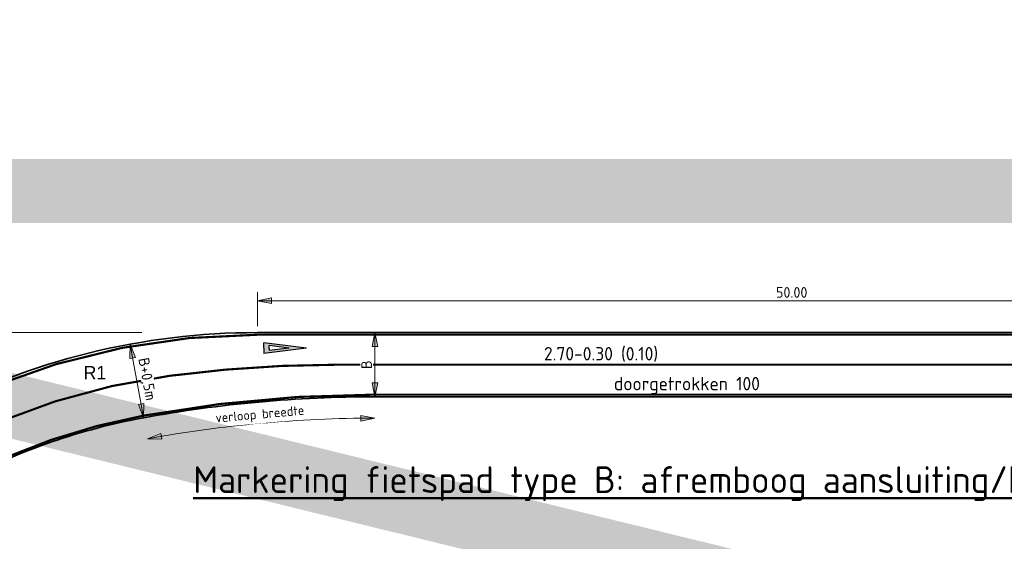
# Model space of a CAD drawing. Header units: metres. Extents: x -699 to 2316, y -1199 to 781.
# Tile 315 of 593: x 80 to 126, y 539 to 563. Entities that reach past the tile are written whole.
import ezdxf

# ---------------------------------------------------------------- set-up
doc = ezdxf.new("R2010")
doc.units = ezdxf.units.M
doc.header["$PDMODE"] = 1
doc.linetypes.add('VW-270-30_STREEP', pattern=[3, 2.7, -0.3])
for name, color, linetype, lineweight in [('mk-nw-algemeen', 7, 'Continuous', 25), ('N-WE-VH-KANTVERHARDING-G', 210, 'Continuous', 35), ('N-WE-VW-MARKERING_LANGS_STREEP_27030-G', 7, 'VW-270-30_STREEP', 13), ('N-WE-VW-MARKERING_LANGS_STREEP_DOORGETROKKEN_010-G', 7, 'Continuous', 13), ('X-XX-AL-M', 7, 'Continuous', 18), ('X-XX-AL-T25', 7, 'Continuous', 25), ('X-XX-AL-T50', 130, 'Continuous', 50)]:
    doc.layers.add(name, color=color, linetype=linetype, lineweight=lineweight)
doc.styles.add('iso-rtw', font='iso-rtw.shx')
doc.styles.add('NLCS-ISO', font='NLCS-ISO.ttf')
doc.styles.add('NLCS-ISO Standaard', font='NLCS-ISO.ttf')
doc.dimstyles.new('NLCS-M200-T25-Pijl', dxfattribs={"dimtxt": 0.5, "dimasz": 0.375, "dimexe": 0.4, "dimexo": 0.4, "dimgap": 0.14, "dimtad": 1, "dimlfac": -1, "dimzin": 0, "dimdsep": 46, "dimtxsty": 'NLCS-ISO Standaard', "dimblk": 'Pijl', "dimblk1": 'Pijl', "dimblk2": 'Pijl', "dimcen": 2.5, "dimdle": 2, "dimclrd": 256, "dimclre": 256, "dimclrt": 256, "dimadec": 0, "dimazin": 0, "dimtfac": 1, "dimtofl": 0, "dimtmove": 0, "dimatfit": 3, "dimldrblk": 'Pijl', "dimfxl": 1, "dimtolj": 1, "dimtzin": 0, "dimlwd": 18, "dimlwe": 18, "dimarcsym": 0})

# ---------------------------------------------------------------- blocks, each defined once
blk = doc.blocks.new('voorrang_250')
h = blk.add_hatch(color=256)
h.paths.add_polyline_path([(0.25, 2), (0, 2), (-0.25, 2), (0, 0)])
h.paths.add_polyline_path([(0.118, 1.75), (0, 0.806), (-0.118, 1.75), (0, 1.75)], flags=16)
for p, q in [((0, 0), (-0.25, 2)), ((0, 2), (-0.25, 2)), ((0, 0), (0.25, 2)), ((0, 2), (0.25, 2)), ((0, 0.806), (-0.118, 1.75)), ((0, 1.75), (-0.118, 1.75)), ((0, 0.806), (0.118, 1.75)), ((0, 1.75), (0.118, 1.75))]:
    blk.add_line(p, q)
blk = doc.blocks.new('Pijl')
h = blk.add_hatch(color=256)
h.paths.add_polyline_path([(0, 0), (-1.75, 0.35), (-1.75, 0)])
h.paths.add_polyline_path([(-1.75, 0), (-1.75, -0.35), (0, 0)])
for p, q in [((-1.9, 0), (0, 0)), ((0, 0), (-1.75, 0.35)), ((-1.75, 0.35), (-1.75, -0.35)), ((0, 0), (-1.75, -0.35))]:
    blk.add_line(p, q)
blk = doc.blocks.new('*D1345')
at = {"layer": 'Defpoints', "color": 0, "transparency": 16777216}
for p in [(140.904, 550.133), (90.904, 548.544), (140.904, 548.544)]:
    blk.add_point(p, dxfattribs=at)
at = {"layer": 'X-XX-AL-M', "lineweight": 18, "transparency": 16777216}
for p, q in [((90.904, 548.944), (90.904, 550.533)), ((140.904, 548.944), (140.904, 550.533)), ((91.279, 550.133), (140.529, 550.133))]:
    blk.add_line(p, q, dxfattribs=at)
at = {"layer": 'X-XX-AL-M', "lineweight": 18, "transparency": 16777216, "xscale": 0.375, "yscale": 0.375, "zscale": 0.375, "rotation": 180}
blk.add_blockref('Pijl', (90.904, 550.133), dxfattribs=at)
at = {"layer": 'X-XX-AL-M', "lineweight": 18, "transparency": 16777216, "xscale": 0.375, "yscale": 0.375, "zscale": 0.375}
blk.add_blockref('Pijl', (140.904, 550.133), dxfattribs=at)
at = {"layer": 'X-XX-AL-M', "transparency": 16777216, "insert": (115.904, 550.523), "char_height": 0.5, "attachment_point": 5, "style": 'NLCS-ISO Standaard'}
blk.add_mtext('\\A1;50.00', dxfattribs=at)
blk = doc.blocks.new('*D1394')
at = {"layer": 'Defpoints', "color": 0, "transparency": 16777216}
for p in [(96.404, 548.644), (96.404, 545.644), (96.404, 545.644)]:
    blk.add_point(p, dxfattribs=at)
at = {"layer": 'X-XX-AL-M', "lineweight": 18, "transparency": 16777216}
blk.add_line((96.404, 548.269), (96.404, 546.019), dxfattribs=at)
at = {"layer": 'X-XX-AL-M', "lineweight": 18, "transparency": 16777216, "xscale": 0.375, "yscale": 0.375, "zscale": 0.375}
for p, rotation in [((96.404, 548.644), 90), ((96.404, 545.644), 270)]:
    blk.add_blockref('Pijl', p, dxfattribs=dict(at, rotation=rotation))
at = {"layer": 'X-XX-AL-M', "transparency": 16777216, "insert": (96.014, 547.144), "char_height": 0.5, "attachment_point": 5, "rotation": 90, "style": 'NLCS-ISO Standaard', "bg_fill": 3, "box_fill_scale": 1.1, "bg_fill_color": 256, "bg_fill_true_color": 13158600, "bg_fill_transparency": 0}
blk.add_mtext('\\A1;B', dxfattribs=at)
blk = doc.blocks.new('*D1395')
at = {"layer": 'Defpoints', "color": 0, "transparency": 16777216}
for p in [(68.594, 548.644), (85.904, 548.644), (68.594, 543.144)]:
    blk.add_point(p, dxfattribs=at)
at = {"layer": 'X-XX-AL-M', "lineweight": 18, "transparency": 16777216}
for p, q in [((85.504, 548.644), (68.194, 548.644)), ((68.594, 543.519), (68.594, 548.269))]:
    blk.add_line(p, q, dxfattribs=at)
at = {"layer": 'X-XX-AL-M', "lineweight": 18, "transparency": 16777216, "xscale": 0.375, "yscale": 0.375, "zscale": 0.375}
for p, rotation in [((68.594, 548.644), 90), ((68.594, 543.144), 270)]:
    blk.add_blockref('Pijl', p, dxfattribs=dict(at, rotation=rotation))
at = {"layer": 'X-XX-AL-M', "transparency": 16777216, "insert": (68.154, 545.894), "char_height": 0.5, "attachment_point": 5, "rotation": 90, "style": 'NLCS-ISO Standaard'}
blk.add_mtext('\\A1;min. 1,5x B', dxfattribs=at)
blk = doc.blocks.new('*D1396')
at = {"layer": 'Defpoints', "color": 0, "transparency": 16777216}
for p in [(84.953, 548.103), (85.584, 544.661), (85.584, 544.661)]:
    blk.add_point(p, dxfattribs=at)
at = {"layer": 'X-XX-AL-M', "lineweight": 18, "transparency": 16777216}
blk.add_line((85.021, 547.734), (85.517, 545.029), dxfattribs=at)
at = {"layer": 'X-XX-AL-M', "lineweight": 18, "transparency": 16777216, "xscale": 0.375, "yscale": 0.375, "zscale": 0.375}
for p, rotation in [((84.953, 548.103), 100.3888578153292), ((85.584, 544.661), 280.3888578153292)]:
    blk.add_blockref('Pijl', p, dxfattribs=dict(at, rotation=rotation))
at = {"layer": 'X-XX-AL-M', "transparency": 16777216, "insert": (85.702, 546.461), "char_height": 0.5, "attachment_point": 5, "rotation": 280.3889, "style": 'NLCS-ISO Standaard', "bg_fill": 3, "box_fill_scale": 1.1, "bg_fill_color": 256, "bg_fill_true_color": 13158600, "bg_fill_transparency": 0}
blk.add_mtext('\\A1;B+0,5m', dxfattribs=at)

msp = doc.modelspace()

# ---------------------------------------------------------------- linework, layer by layer
at = {"layer": 'N-WE-VH-KANTVERHARDING-G'}
for p, q in [((185.1932, 548.6442), (90.9041, 548.6442)), ((185.1932, 545.6442), (96.4041, 545.6442))]:
    msp.add_line(p, q, dxfattribs=at)
at = {"layer": 'N-WE-VW-MARKERING_LANGS_STREEP_27030-G', "ltscale": 2.5, "const_width": 0.1, "flags": 128}
msp.add_lwpolyline([(66.0938, 541.3942), (68.5938, 541.3942, 0.1214435), (76.3791, 543.3135, -0.0880855), (86.7919, 546.6225, -0.0330049), (94.6873, 547.1442), (139.9016, 547.1442)], format="xyb", dxfattribs=at)
at = {"layer": 'N-WE-VW-MARKERING_LANGS_STREEP_DOORGETROKKEN_010-G', "const_width": 0.1}
for points in [[(140.9041, 548.5442), (90.9041, 548.5442)], [(140.9041, 545.7442), (96.4041, 545.7442)]]:
    msp.add_lwpolyline(points, dxfattribs=at)
at = {"layer": 'X-XX-AL-M', "lineweight": 18}
msp.add_arc((96.4041, 485.6442), 59, 90, 100.388858, dxfattribs=at)

# ---------------------------------------------------------------- block references
at = {"layer": 'mk-nw-algemeen', "rotation": 90.0000000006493}
msp.add_blockref('voorrang_250', (93.2041, 547.9192), dxfattribs=at)
at = {"layer": 'X-XX-AL-M', "lineweight": 18}
for p, xscale, yscale, zscale, rotation in [((96.4041, 544.6442), 0.3750000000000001, 0.3750000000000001, 0.3750000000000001, 0.3186391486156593), ((85.7647, 543.677), 0.3749999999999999, 0.3749999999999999, 0.3749999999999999, 190.065255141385)]:
    msp.add_blockref('Pijl', p, dxfattribs=dict(at, xscale=xscale, yscale=yscale, zscale=zscale, rotation=rotation))

# ---------------------------------------------------------------- texts
at = {"layer": 'N-WE-VH-KANTVERHARDING-G', "style": 'iso-rtw'}
msp.add_text('R1', height=0.625, rotation=360, dxfattribs=at).set_placement((82.7673, 546.4592))
at = {"layer": 'X-XX-AL-T25', "style": 'NLCS-ISO'}
for s, p in [('2.70-0.30 (0.10)', (104.3129, 547.3442)), ('doorgetrokken 100', (107.585, 545.9442))]:
    msp.add_text(s, height=0.625, rotation=360, dxfattribs=at).set_placement(p)
at = {"layer": 'X-XX-AL-T50', "style": 'NLCS-ISO'}
msp.add_text('%%UMarkering fietspad type B: afremboog aansluiting/kruising', height=1.25, dxfattribs=at).set_placement((87.9041, 541.1442))

# ---------------------------------------------------------------- dimensions: what is measured, and where the dimension line sits
at = {"layer": 'X-XX-AL-M'}
dim = msp.add_linear_dim(base=(140.9041, 550.1331), p1=(90.9041, 548.5442), p2=(140.9041, 548.5442), dimstyle='NLCS-M200-T25-Pijl', dxfattribs=at)
dim.commit()
dim.dimension.update_dxf_attribs({"geometry": '*D1345', "text_midpoint": (115.9041, 550.5231)})
dim = msp.add_linear_dim(base=(68.5938, 548.6442), p1=(68.5938, 543.1442), p2=(85.9041, 548.6442), angle=90, text='min. 1,5x B', dimstyle='NLCS-M200-T25-Pijl', override={"dimtmove": 1}, dxfattribs=at)
dim.commit()
dim.dimension.update_dxf_attribs({"geometry": '*D1395', "text_midpoint": (68.1538, 545.8942)})

# ---------------------------------------------------------------- next in the draw order: dimensions: what is measured, and where the dimension line sits
dim = msp.add_linear_dim(base=(96.4041, 545.6442), p1=(96.4041, 548.6442), p2=(96.4041, 545.6442), angle=90, text='B', dimstyle='NLCS-M200-T25-Pijl', override={"dimtfill": 1}, dxfattribs=at)
dim.commit()
dim.dimension.update_dxf_attribs({"geometry": '*D1394', "text_midpoint": (96.0141, 547.1442)})

# ---------------------------------------------------------------- next in the draw order: linework, layer by layer
at = {"layer": 'N-WE-VH-KANTVERHARDING-G', "flags": 128}
msp.add_lwpolyline([(96.4041, 545.6442, 0.045361), (85.5844, 544.6606, 0.0756656), (77.1925, 541.764, -0.1214435), (68.5938, 539.6442), (66.5605, 539.6442)], format="xyb", dxfattribs=at)

# ---------------------------------------------------------------- next in the draw order: dimensions: what is measured, and where the dimension line sits
at = {"layer": 'X-XX-AL-M'}
dim = msp.add_linear_dim(base=(85.5844, 544.6606), p1=(84.9533, 548.1032), p2=(85.5844, 544.6606), angle=100.38886, text='B+0,5m', dimstyle='NLCS-M200-T25-Pijl', override={"dimtfill": 1}, dxfattribs=at)
dim.commit()
dim.dimension.update_dxf_attribs({"geometry": '*D1396', "text_midpoint": (85.7016, 546.4613)})

# ---------------------------------------------------------------- next in the draw order: linework, layer by layer
at = {"layer": 'N-WE-VH-KANTVERHARDING-G', "flags": 128}
msp.add_lwpolyline([(90.9041, 548.6442, 0.1214435), (75.5657, 544.863, -0.1214435), (68.5938, 543.1442), (64.2754, 543.1442)], format="xyb", dxfattribs=at)
at = {"layer": 'N-WE-VW-MARKERING_LANGS_STREEP_DOORGETROKKEN_010-G', "const_width": 0.1}
for points in [[(90.9041, 548.5442, 0.1214435), (75.6122, 544.7744, -0.1214435), (68.5938, 543.0442), (66.5605, 543.0442)], [(96.4041, 545.7442, 0.045361), (85.5664, 544.759, 0.0756656), (77.146, 541.8525, -0.1214435), (68.5938, 539.7442), (66.5605, 539.7442)]]:
    msp.add_lwpolyline(points, format="xyb", dxfattribs=at)

# ---------------------------------------------------------------- next in the draw order: texts
at = {"layer": 'X-XX-AL-M', "insert": (91.0289, 544.7717), "char_height": 0.4375, "attachment_point": 5, "rotation": 5.19443, "style": 'NLCS-ISO Standaard', "bg_fill": 2}
msp.add_mtext('\\A1;verloop breedte', dxfattribs=at)

# ---------------------------------------------------------------- next in the draw order: linework, layer by layer
at = {"color": 252, "const_width": 3}
msp.add_lwpolyline([(215.9474, 511.8362), (38.3424, 555.2654), (215.9474, 598.6945), (38.3424, 598.6945), (215.9474, 555.2654), (38.3424, 555.2654), (38.3424, 511.8362), (215.9474, 555.2654), (215.9474, 511.8362), (38.3424, 511.8362), (38.3424, 598.6945), (215.9474, 598.6945), (215.9474, 511.8362)], dxfattribs=at)

doc.saveas('drawing.dxf')
